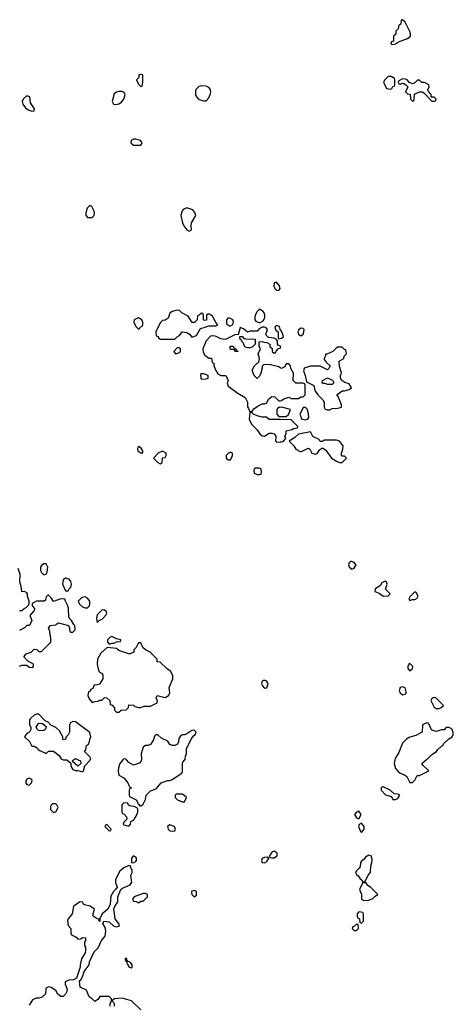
# Model space of a CAD drawing. Header units: inches. Extents: x 2601469 to 2753575, y 449403 to 582909.
# Tile 320 of 350: x 2707851 to 2711428, y 487984 to 496106. Entities that reach past the tile are written whole.
import ezdxf

# ---------------------------------------------------------------- set-up
doc = ezdxf.new("R2010")
doc.units = ezdxf.units.IN
doc.header["$MEASUREMENT"] = 0
for name, color, linetype in [('C7408', 7, 'Continuous'), ('C7409', 7, 'Continuous'), ('C7418', 7, 'Continuous'), ('C7419', 7, 'Continuous')]:
    doc.layers.add(name, color=color, linetype=linetype)

msp = doc.modelspace()

# ---------------------------------------------------------------- linework, layer by layer
at = {"layer": 'C7408', "color": 4, "elevation": 4}
for points in [[(2708234.7, 490000), (2708239.6, 489999.6), (2708274, 489974), (2708274, 489950), (2708290, 489922), (2708310, 489912), (2708330, 489912), (2708370, 489902), (2708378, 489910), (2708388, 489952), (2708430, 489994), (2708433, 490000)], [(2708334.5, 490000), (2708351.6, 489991.6), (2708354, 489970), (2708330, 489948), (2708286, 489986), (2708287.3, 489992.7), (2708295.9, 490000)], [(2708702, 490000), (2708690, 489988), (2708678, 489970), (2708665.4, 489934.6), (2708662, 489910), (2708670, 489874), (2708711.1, 489851.1), (2708742, 489810), (2708758, 489778), (2708771.3, 489771.3), (2708770, 489766), (2708758, 489762), (2708754, 489750), (2708754, 489710), (2708758, 489698), (2708811.1, 489671.1), (2708830, 489634), (2708842, 489622), (2708850, 489622), (2708870, 489634), (2708890, 489674), (2708895.3, 489710), (2708930, 489744.7), (2708977.2, 489762.8), (2709018, 489810), (2709070, 489831.3), (2709090, 489831.3), (2709110, 489838), (2709188.9, 489891.1), (2709194, 489906), (2709195.3, 489970), (2709198, 489982), (2709213.3, 490000)], [(2708855.3, 490000), (2708843.6, 489976.4), (2708790, 489958), (2708750, 489978), (2708733, 490000)], [(2708598, 487970), (2708598, 487990), (2708608, 488010), (2708608, 488030), (2708590, 488048), (2708512.7, 488047.3), (2708496.9, 488023.1), (2708470, 488006), (2708448.4, 488028.4), (2708424.7, 488044.7), (2708402, 488102), (2708350, 488126), (2708343.1, 488176.9), (2708354, 488186), (2708370, 488212), (2708384.1, 488255.9), (2708424, 488310), (2708426.3, 488333.7), (2708464.2, 488415.8), (2708499, 488450), (2708525.2, 488510), (2708554.8, 488545.2), (2708561.2, 488590), (2708557.2, 488617.2), (2708538, 488650), (2708546, 488670), (2708590, 488664.7), (2708627.9, 488627.9), (2708650, 488624), (2708675.3, 488630), (2708668.7, 488650), (2708638, 488690), (2708628.9, 488771.1), (2708635.3, 488790), (2708661.2, 488830), (2708659.3, 488870), (2708686, 488930), (2708699, 488941), (2708762, 488970), (2708776, 488990), (2708769, 489050), (2708779, 489070), (2708779, 489090), (2708766, 489114), (2708766, 489126), (2708750, 489128), (2708710, 489108.7), (2708678, 489082), (2708662, 489058), (2708641, 489010), (2708641, 488990), (2708654, 488950), (2708642, 488930), (2708624.5, 488915.5), (2708604, 488876), (2708598, 488810), (2708578.8, 488770), (2708531, 488730), (2708512, 488690), (2708512, 488668), (2708506, 488674), (2708506, 488686), (2708490, 488688), (2708458, 488710), (2708458, 488730), (2708468, 488770), (2708433.2, 488793.2), (2708385.6, 488805.6), (2708378, 488810), (2708370, 488826), (2708350, 488828), (2708310, 488804), (2708296, 488790), (2708284.7, 488730), (2708252, 488690), (2708245.4, 488674.6), (2708250, 488634), (2708274, 488610), (2708274, 488570), (2708278, 488558), (2708318, 488538), (2708330, 488522), (2708356.4, 488523.6), (2708370, 488534), (2708392.7, 488532.7), (2708394, 488510), (2708384.7, 488495.3), (2708384.7, 488470), (2708394, 488454), (2708394.8, 488430), (2708390.5, 488409.5), (2708361.4, 488358.6), (2708350.9, 488310.9), (2708350.8, 488289.2), (2708319.8, 488200.2), (2708293.7, 488186.3), (2708256.8, 488183.2), (2708226, 488170), (2708226, 488150), (2708242.8, 488110), (2708240.7, 488090), (2708230, 488069), (2708210, 488049.2), (2708190, 488049.2), (2708166.6, 488066.6), (2708150, 488098), (2708110, 488122), (2708090, 488128.7), (2708070, 488118), (2708066, 488110), (2708064.7, 488070), (2708036.8, 488043.2), (2708010, 488034), (2707986.4, 488033.6), (2707958, 488022), (2707930, 487978)], [(2708850, 487938), (2708773.2, 488013.2), (2708696, 488036), (2708632, 488028), (2708618, 488022), (2708614, 488010), (2708630, 487994), (2708630.8, 487970)]]:
    msp.add_lwpolyline(points, dxfattribs=at)
for points in [[(2707930, 489848.7), (2707910, 489842), (2707902.8, 489830), (2707902.8, 489810), (2707910, 489798), (2707930, 489791.3), (2707948.7, 489810), (2707954, 489830), (2707950, 489838)], [(2709190, 489718), (2709142, 489718), (2709134, 489710), (2709134, 489690), (2709154, 489670), (2709190, 489654), (2709210, 489654), (2709226, 489690), (2709206, 489710)], [(2708150, 489638), (2708123.6, 489636.4), (2708110, 489626), (2708105.4, 489614.6), (2708104.7, 489590), (2708130, 489566), (2708150, 489572), (2708167.3, 489607.3), (2708158, 489630)], [(2708710, 489646), (2708694, 489630), (2708694, 489570), (2708698, 489558), (2708710, 489554), (2708732, 489530), (2708734, 489510), (2708710, 489486), (2708704.7, 489470), (2708710, 489464.7), (2708750, 489454), (2708766, 489470), (2708767.3, 489492.7), (2708790, 489502), (2708808, 489530), (2708826, 489570), (2708826, 489590), (2708822, 489602), (2708795.3, 489615.3), (2708770, 489618), (2708748, 489628), (2708742, 489642)], [(2708570, 489466), (2708558, 489462), (2708554, 489450), (2708590, 489414), (2708602, 489418), (2708606, 489430)], [(2709090, 489464), (2709071.3, 489450), (2709076, 489430), (2709090, 489416), (2709110, 489411.3), (2709130, 489414), (2709135.3, 489430), (2709128, 489450)], [(2708790, 489208), (2708772, 489190), (2708774, 489154), (2708790, 489152), (2708810, 489162), (2708815.3, 489170), (2708815.3, 489190), (2708810, 489198)], [(2709896.4, 489196.4), (2709870, 489195.3), (2709850, 489186), (2709844.7, 489170), (2709850, 489154), (2709870, 489152), (2709890, 489162), (2709906, 489190)], [(2709950, 489248), (2709930, 489238), (2709912, 489210), (2709914, 489194), (2709931.6, 489191.6), (2709950, 489191.3), (2709970, 489204.7), (2709974, 489210), (2709974, 489230)], [(2708890, 488898), (2708870, 488898), (2708794, 488870), (2708782, 488850), (2708790, 488834), (2708811.6, 488831.6), (2708830, 488822), (2708850, 488834), (2708870, 488834), (2708906, 488870), (2708906, 488890)], [(2709290, 488924), (2709270, 488918), (2709267.3, 488910), (2709271.3, 488890), (2709290, 488871.3), (2709310, 488884.7), (2709310, 488914)], [(2708730, 488366), (2708722, 488358), (2708722, 488350), (2708730, 488334), (2708738, 488338), (2708734, 488330), (2708750, 488294), (2708770, 488284.7), (2708778, 488290), (2708778, 488310), (2708766, 488330), (2708740.4, 488340.4)]]:
    msp.add_lwpolyline(points, close=True, dxfattribs=at)
at = {"layer": 'C7409', "color": 4, "elevation": 4}
for points in [[(2708853.2, 495653.2), (2708834, 495650), (2708834, 495630), (2708814, 495610), (2708830, 495574), (2708850, 495554), (2708862, 495558), (2708868, 495590), (2708866, 495650)], [(2709350, 495559.5), (2709330, 495554.5), (2709306.9, 495533.1), (2709302, 495518), (2709302.4, 495490), (2709310, 495471), (2709330, 495447.7), (2709370, 495436.3), (2709390, 495437.3), (2709410, 495461), (2709421.6, 495490), (2709427.3, 495510), (2709423.7, 495530), (2709410, 495546), (2709390, 495558)], [(2707910, 495477.2), (2707878.8, 495450), (2707871, 495430), (2707876, 495410), (2707899.6, 495379.6), (2707922, 495362), (2707950, 495351.3), (2707970, 495354), (2707973.2, 495370), (2707940.1, 495420.1), (2707934, 495470)], [(2708694, 495514), (2708670, 495513.2), (2708650, 495509), (2708630, 495495.3), (2708614.8, 495430), (2708624.7, 495410), (2708650, 495406), (2708669.1, 495410.9), (2708690, 495424.7), (2708709, 495450), (2708722, 495490), (2708708.9, 495508.9)], [(2708810, 495121.2), (2708790, 495121.2), (2708771.3, 495110), (2708767.3, 495090), (2708790, 495071), (2708850, 495072), (2708862, 495090), (2708848, 495110)], [(2708430, 494572.7), (2708408.8, 494550), (2708395.5, 494510), (2708397.3, 494490), (2708410, 494474.8), (2708450, 494474.8), (2708465.2, 494490), (2708469.3, 494510), (2708466.3, 494526.3), (2708445.2, 494565.2)], [(2709230, 494552.7), (2709199.8, 494540.2), (2709190.8, 494530), (2709180.7, 494490), (2709194, 494430), (2709205.2, 494405.2), (2709230, 494371.3), (2709250, 494362), (2709268, 494372), (2709265.6, 494405.6), (2709269.4, 494430.6), (2709302.7, 494490), (2709296.6, 494516.6), (2709278, 494538)], [(2709970, 493941.2), (2709950, 493935.3), (2709948.2, 493908.2), (2709956, 493890), (2709970, 493876), (2709990, 493872), (2709999, 493890), (2709995.1, 493910)], [(2709150, 493708.7), (2709110, 493698), (2709090, 493686), (2709076.9, 493643.1), (2709051.6, 493628.4), (2709030, 493626), (2709010, 493606), (2708974, 493530), (2708978, 493498), (2708990, 493494), (2708999.6, 493479.6), (2709011.6, 493471.6), (2709130, 493472), (2709149.1, 493490.9), (2709170, 493502), (2709190, 493531.3), (2709230, 493526), (2709250.8, 493510.8), (2709270, 493486), (2709310, 493502), (2709342, 493558), (2709350, 493562), (2709374, 493566), (2709410, 493582), (2709470, 493582), (2709486, 493590), (2709468, 493608), (2709440.4, 493660.4), (2709416.4, 493676.4), (2709403.6, 493676.4), (2709392.7, 493667.3), (2709391.6, 493628.4), (2709370, 493626), (2709366, 493630), (2709366, 493670), (2709362, 493682), (2709350, 493686), (2709332.7, 493667.3), (2709318, 493662), (2709314, 493630), (2709292.7, 493607.3), (2709272.7, 493607.3), (2709240.4, 493660.4), (2709188.7, 493688.7), (2709170, 493708)], [(2709830, 493718), (2709810, 493698), (2709794.8, 493670), (2709790.8, 493650), (2709791, 493631), (2709799.8, 493619.8), (2709830, 493604.7), (2709858.9, 493621.1), (2709865.2, 493630), (2709873.2, 493650), (2709874, 493670), (2709869.1, 493689.1), (2709860.2, 493700.2)], [(2708830, 493648), (2708794, 493630), (2708792, 493610), (2708810, 493574), (2708830, 493554), (2708842, 493558), (2708846, 493570), (2708862, 493578), (2708866, 493590), (2708866, 493610), (2708858, 493630)], [(2709570, 493648), (2709558, 493630), (2709558, 493598), (2709582, 493582), (2709590, 493582), (2709608.4, 493591.6), (2709614.6, 493614.6), (2709608, 493630), (2709590, 493642)], [(2709730, 493398), (2709707.3, 493407.3), (2709698, 493438), (2709686, 493450), (2709682, 493462), (2709668.4, 493468.4), (2709666, 493494), (2709690, 493494), (2709698, 493478), (2709712.7, 493472.7), (2709794, 493470), (2709794, 493430), (2709770, 493406), (2709750, 493398)], [(2709630, 493368), (2709622, 493382), (2709610, 493386), (2709590, 493386), (2709586, 493390), (2709586, 493410), (2709590, 493414), (2709611.6, 493411.6), (2709618, 493398), (2709634, 493390), (2709638, 493378), (2709652.7, 493372.7), (2709650, 493368)], [(2709170, 493398), (2709150, 493398), (2709122, 493370), (2709132.7, 493352.7), (2709150, 493352), (2709170, 493362), (2709178, 493370), (2709178, 493390)], [(2709370, 493186), (2709350, 493186), (2709342, 493178), (2709344.7, 493150), (2709350, 493142), (2709390, 493144.7), (2709406, 493150), (2709406, 493170)], [(2708830, 492586), (2708822, 492570), (2708824.7, 492550), (2708850, 492532), (2708866, 492534), (2708868, 492550), (2708852.9, 492572.9)], [(2709030, 492546), (2708994, 492530), (2708954, 492490), (2708990, 492452), (2709010, 492442), (2709027.3, 492452.7), (2709028, 492492), (2709050, 492494), (2709058, 492510), (2709058, 492530)], [(2709590, 492538), (2709574, 492530), (2709554, 492510), (2709554, 492490), (2709570, 492474), (2709590, 492474), (2709606, 492510), (2709606, 492530)], [(2709830, 492406), (2709790, 492406), (2709782, 492390), (2709785.4, 492365.4), (2709810, 492354), (2709830, 492354), (2709842, 492358), (2709846, 492370), (2709842, 492402)], [(2708070, 491617.2), (2708050, 491617.2), (2708030, 491604), (2708022, 491590), (2708021.6, 491561.6), (2708030, 491544.7), (2708050, 491526), (2708070, 491531.3), (2708078, 491550), (2708082, 491590)], [(2708230, 491498), (2708210, 491486), (2708204.7, 491450), (2708230, 491394), (2708250, 491394), (2708258, 491410), (2708274, 491426), (2708279, 491450), (2708272.9, 491472.9), (2708258, 491490)], [(2708390, 491344), (2708370, 491339), (2708352, 491330), (2708332, 491310), (2708345.4, 491285.4), (2708370, 491262), (2708390, 491254), (2708410, 491254), (2708428, 491272), (2708428.7, 491290), (2708428.7, 491310), (2708410, 491335.3)], [(2708530, 491239), (2708490, 491198), (2708484.7, 491170), (2708490, 491134), (2708508, 491152), (2708530, 491162), (2708563.1, 491196.9), (2708568.7, 491210), (2708563.1, 491223.1), (2708550, 491235.3)], [(2708610, 491018), (2708594, 491010), (2708574, 490990), (2708574, 490970), (2708590, 490954), (2708610, 490962), (2708630, 490962), (2708650, 490974), (2708682, 490978), (2708686, 490990), (2708650, 490998)], [(2708850, 490966), (2708830, 490966), (2708812.7, 490927.3), (2708792.7, 490907.3), (2708792, 490890), (2708763.6, 490876.4), (2708750, 490875.3), (2708670, 490902), (2708650, 490918), (2708572.7, 490927.3), (2708519.6, 490880.4), (2708492, 490830), (2708491.3, 490790), (2708498, 490750), (2708506.4, 490726.4), (2708530, 490712), (2708538, 490698), (2708538, 490670), (2708510, 490626), (2708490, 490618), (2708464.7, 490615.3), (2708454, 490590), (2708438, 490582), (2708432.7, 490567.3), (2708418, 490562), (2708414, 490530), (2708423.6, 490503.6), (2708450, 490474), (2708470, 490482), (2708496.4, 490483.6), (2708512.7, 490492.7), (2708527.3, 490492.7), (2708550, 490514), (2708570, 490512), (2708594, 490490), (2708598, 490458), (2708612.7, 490452.7), (2708634, 490430), (2708634, 490410), (2708650, 490394), (2708670, 490394), (2708688.4, 490411.6), (2708730, 490414), (2708747.3, 490432.7), (2708750, 490454), (2708790, 490451.3), (2708801, 490441), (2708830, 490432), (2708850, 490432), (2708876.4, 490443.6), (2708930, 490442), (2708986, 490470), (2708988, 490490), (2708978, 490510), (2708986, 490530), (2709050, 490516), (2709078, 490530), (2709088.7, 490550), (2709083.1, 490596.9), (2709115.3, 490670), (2709114.6, 490694.6), (2709098, 490730), (2709068, 490750), (2709010, 490806), (2708986, 490810), (2708986, 490830), (2708926, 490890), (2708888.4, 490908.4), (2708867.3, 490927.3)], [(2709876.4, 490656.4), (2709863.6, 490656.4), (2709850, 490646), (2709845.4, 490634.6), (2709850, 490614), (2709870, 490592), (2709890, 490594), (2709902, 490630), (2709890, 490648)], [(2708020.2, 490240.2), (2708004, 490244), (2707998, 490250), (2707986, 490270), (2708003.1, 490296.9), (2708010, 490302), (2708039.6, 490299.6), (2708072.7, 490272.7), (2708062, 490250), (2708050, 490242)]]:
    msp.add_lwpolyline(points, close=True, dxfattribs=at)
for points in [[(2710000, 493554.1), (2709994.2, 493574.2), (2709970, 493584), (2709956, 493570), (2709964.5, 493544.5), (2709982, 493530), (2709982, 493482), (2709990, 493474), (2710000, 493476)], [(2710000, 493413), (2709982, 493422), (2709978, 493430), (2709978, 493458), (2709966, 493470), (2709950, 493478), (2709904, 493484), (2709884, 493504), (2709882, 493510), (2709895.3, 493550), (2709883.1, 493563.1), (2709870, 493568.7), (2709850, 493568.7), (2709825.4, 493554.6), (2709810, 493538), (2709750, 493538), (2709730, 493528), (2709696.4, 493556.4), (2709670, 493566), (2709654, 493506), (2709630, 493508), (2709550, 493468), (2709510, 493474), (2709472.7, 493492.7), (2709450, 493497.2), (2709424.9, 493495.1), (2709390, 493458), (2709362, 493390), (2709363.6, 493363.6), (2709379.6, 493339.6), (2709410, 493314), (2709432.7, 493312.7), (2709438, 493278), (2709451.6, 493271.6), (2709452.7, 493252.7), (2709463.6, 493223.6), (2709485.4, 493185.4), (2709510, 493172), (2709552, 493170), (2709572, 493130), (2709562, 493110), (2709570, 493082), (2709650, 493024.7), (2709712, 492990), (2709731.1, 492951.1), (2709731.6, 492911.6), (2709738, 492898), (2709750, 492874), (2709770, 492874), (2709782.7, 492897.3), (2709818.6, 492921.4), (2709850, 492938), (2709870, 492938), (2709890, 492944.7), (2709904, 492976), (2709930, 492998), (2709955.3, 492995.3), (2709990, 492962), (2710000, 492963.3)], [(2710000, 493235.3), (2709990, 493242), (2709910, 493262), (2709861, 493259), (2709851.3, 493248.7), (2709851.3, 493231.3), (2709841, 493190), (2709830, 493166), (2709810, 493146), (2709786, 493170), (2709770, 493214), (2709789.1, 493250.9), (2709810, 493274), (2709822, 493278), (2709827.3, 493292.7), (2709828, 493310), (2709818, 493350), (2709838, 493390), (2709826, 493410), (2709826, 493450), (2709850, 493452), (2709864.7, 493444.7), (2709890, 493442), (2709914, 493430), (2709914, 493410), (2709932.7, 493392.7), (2709934, 493370), (2709950, 493354), (2709962, 493358), (2709967.3, 493372.7), (2709987.3, 493392.7), (2710000, 493397.3)], [(2710000, 492807.3), (2709910, 492808.7), (2709887.3, 492827.3), (2709851.6, 492828.4), (2709810, 492837.2), (2709775.3, 492855.3), (2709770, 492866), (2709750, 492866), (2709744.7, 492810), (2709762, 492770), (2709806.4, 492726.4), (2709830.9, 492690.9), (2709850, 492672), (2709870, 492671.3), (2709910, 492694.8), (2709930, 492696), (2709950.8, 492690.8), (2709964.7, 492670), (2709962, 492630), (2709965.4, 492625.4), (2709970, 492622), (2710000, 492624)], [(2710000, 492908.3), (2709990, 492908), (2709979.6, 492900.4), (2709972, 492890), (2709972.7, 492852.7), (2709990, 492834), (2710000, 492833.7)], [(2707848.7, 491231.3), (2707870, 491232), (2707888, 491250), (2707904, 491256), (2707923.1, 491276.9), (2707928.7, 491290), (2707928.7, 491310), (2707915.3, 491350), (2707915.3, 491370), (2707910, 491378), (2707890, 491388), (2707870, 491386), (2707868.9, 491388.9), (2707864, 491430), (2707853.2, 491470), (2707855.3, 491530), (2707838, 491578)], [(2707850, 490774), (2707870, 490782), (2707910, 490782), (2707930, 490764.7), (2707950, 490762), (2707966, 490770), (2707966, 490790), (2707916.4, 490816.4), (2707886, 490850), (2707904, 490876), (2707946, 490890), (2707970, 490914), (2707991.3, 490911.3), (2708010, 490894), (2708030, 490894), (2708108, 490970), (2708108.7, 491010), (2708102, 491030), (2708100.4, 491060.4), (2708088.7, 491090), (2708106, 491110), (2708150, 491114), (2708156.4, 491123.6), (2708170, 491131), (2708254, 491110), (2708262, 491090), (2708262, 491070), (2708270, 491054), (2708290, 491054), (2708307.3, 491072.7), (2708306, 491110), (2708296.4, 491116.4), (2708278, 491150), (2708255.3, 491175.3), (2708253.2, 491253.2), (2708243.1, 491283.1), (2708226, 491314), (2708226, 491326), (2708190, 491328.7), (2708130, 491308), (2708110, 491338), (2708090, 491358), (2708082, 491358), (2708070, 491346), (2708063.6, 491316.4), (2708054, 491310), (2707990, 491308.7), (2707954, 491290), (2707954, 491270), (2707972, 491250), (2707971.6, 491231.6), (2707934, 491190), (2707951.3, 491150), (2707932, 491110), (2707910, 491108), (2707890.9, 491089.1), (2707850, 491068)], [(2708433, 490000), (2708438, 490010), (2708430, 490026), (2708386, 490070), (2708396.4, 490083.6), (2708402, 490118), (2708418, 490130), (2708427.3, 490152.7), (2708428.4, 490171.6), (2708438, 490190), (2708430, 490226), (2708310, 490315.3), (2708290, 490318), (2708270, 490306), (2708262, 490290), (2708262, 490230), (2708250, 490206), (2708232.7, 490187.3), (2708232, 490170), (2708210, 490166), (2708206, 490170), (2708208, 490190), (2708180.4, 490240.4), (2708150, 490268), (2708107.3, 490287.3), (2708086, 490310), (2708062, 490322), (2708010, 490378), (2707990, 490378), (2707970, 490368), (2707939.6, 490340.4), (2707932, 490330), (2707932, 490290), (2707942, 490270), (2707942, 490250), (2707931.1, 490228.9), (2707910, 490218), (2707892, 490190), (2707931.1, 490151.1), (2707950, 490114), (2707970, 490114), (2707996.9, 490096.9), (2708004.7, 490084.7), (2708016.9, 490076.9), (2708070, 490054), (2708088.9, 490071.1), (2708130, 490071.3), (2708176.9, 490036.9), (2708194, 490010), (2708210, 490002), (2708234.7, 490000)], [(2709213.3, 490000), (2709216.4, 490003.6), (2709218, 490030), (2709228, 490050), (2709228.4, 490091.6), (2709266, 490170), (2709283.1, 490196.9), (2709298, 490210), (2709306, 490230), (2709290, 490246), (2709270, 490242), (2709230, 490215.3), (2709210, 490208), (2709190, 490208), (2709179.6, 490200.4), (2709163.6, 490176.4), (2709162, 490150), (2709154, 490130), (2709130, 490118), (2709110, 490118), (2709090, 490128), (2709073.6, 490153.6), (2709020.2, 490180.2), (2708990, 490208), (2708972.7, 490207.3), (2708963.6, 490196.4), (2708955.3, 490164.7), (2708930, 490128), (2708910, 490118), (2708890, 490118), (2708870, 490106), (2708852, 490050), (2708856.9, 490003.1), (2708855.3, 490000)], [(2708295.9, 490000), (2708310, 490012), (2708334.5, 490000)], [(2708733, 490000), (2708727.3, 490007.3), (2708710, 490008), (2708702, 490000)]]:
    msp.add_lwpolyline(points, dxfattribs=at)
at = {"layer": 'C7418', "color": 4, "elevation": 4}
msp.add_lwpolyline([(2710944.6, 490000), (2710938.8, 489970), (2710950.8, 489930), (2710970, 489906), (2710990, 489891), (2711019.8, 489879.8), (2711043.6, 489863.6), (2711070, 489814), (2711090, 489814), (2711110, 489834), (2711130, 489872), (2711150, 489872), (2711226, 489910), (2711176.4, 489956.4), (2711168, 489970), (2711204.3, 490000)], dxfattribs=at)
for points in [[(2710850, 489778), (2710842, 489778), (2710834, 489770), (2710834, 489750), (2710870, 489712), (2710918, 489698), (2710930, 489674), (2710950, 489674), (2710970, 489682), (2710986, 489710), (2710970, 489718), (2710940.4, 489720.4), (2710908, 489750)], [(2710650, 489578), (2710630, 489568), (2710612, 489550), (2710630, 489522), (2710650, 489514), (2710668, 489550)], [(2710670, 489478), (2710651.6, 489468.4), (2710644.7, 489450), (2710662, 489410), (2710670, 489402), (2710693.2, 489430), (2710693.2, 489450)], [(2710730, 489215.3), (2710702.8, 489197.2), (2710690, 489178), (2710670, 489166), (2710662, 489150), (2710659.6, 489120.4), (2710652.7, 489107.3), (2710630, 489086), (2710622, 489070), (2710630, 489054), (2710643.6, 489043.6), (2710659.6, 489019.6), (2710674, 489010), (2710678, 488998), (2710690, 488994), (2710702, 488998), (2710726, 489050), (2710746, 489070), (2710747.3, 489127.3), (2710757.2, 489150), (2710758.6, 489178.6), (2710750, 489208)], [(2710710, 488986), (2710690, 488986), (2710678, 488982), (2710654, 488930), (2710672, 488890), (2710672, 488850), (2710690, 488841), (2710730, 488842.8), (2710763.1, 488856.9), (2710783.1, 488876.9), (2710806, 488890), (2710746, 488950), (2710723.1, 488963.1)], [(2710650, 488746), (2710634, 488730), (2710634, 488710), (2710638, 488698), (2710654, 488690), (2710658, 488658), (2710670, 488654), (2710686, 488670), (2710686, 488730), (2710682, 488742)], [(2710630, 488646), (2710612.7, 488627.3), (2710598, 488622), (2710594, 488610), (2710610, 488594), (2710630, 488594), (2710646, 488610), (2710642, 488642)]]:
    msp.add_lwpolyline(points, close=True, dxfattribs=at)
at = {"layer": 'C7419', "color": 4, "elevation": 4}
for points in [[(2711010, 496106), (2710998, 496102), (2710994, 496070), (2710978, 496062), (2710974, 496030), (2710954, 496010), (2710952.7, 495987.3), (2710934, 495970), (2710934, 495930), (2710918, 495922), (2710914, 495910), (2710922, 495902), (2710950, 495906.8), (2710976.5, 495923.5), (2711050, 495951), (2711076, 495970), (2711076, 495990), (2711070, 496008), (2711030, 496086)], [(2710890, 495638), (2710862, 495610), (2710852, 495590), (2710878, 495538), (2710910, 495534), (2710922, 495538), (2710930, 495554), (2710942, 495558), (2710946, 495570), (2710946, 495610), (2710942, 495622), (2710916.4, 495636.4)], [(2711010, 495618), (2710978, 495602), (2710974, 495590), (2710978, 495578), (2710990, 495574), (2711010, 495582), (2711019.6, 495579.6), (2711032.7, 495572.7), (2711052, 495552), (2711034, 495510), (2711050, 495494), (2711072.7, 495492.7), (2711074, 495450), (2711090, 495434), (2711102, 495438), (2711106, 495450), (2711107.3, 495492.7), (2711148.4, 495511.6), (2711170, 495512), (2711183.6, 495503.6), (2711250, 495434), (2711270, 495434), (2711282, 495438), (2711286, 495450), (2711270, 495466), (2711246, 495466), (2711246, 495490), (2711236.4, 495496.4), (2711220.4, 495520.4), (2711218, 495530), (2711228, 495550), (2711226, 495570), (2711190, 495588.7), (2711169, 495589), (2711150, 495608), (2711132.7, 495607.3), (2711110, 495586), (2711090, 495578), (2711067.3, 495587.3), (2711046, 495610), (2711034.6, 495614.6)], [(2710170, 493561.2), (2710150, 493546), (2710146, 493530), (2710151.1, 493511.1), (2710170, 493498), (2710190, 493512), (2710196, 493530), (2710199, 493550), (2710190, 493559)], [(2710510, 493406), (2710470, 493406), (2710434, 493370), (2710386, 493346), (2710374, 493346), (2710374, 493334), (2710362, 493310), (2710363.6, 493303.6), (2710379.6, 493279.6), (2710412, 493250), (2710402, 493230), (2710390, 493218), (2710330, 493248), (2710250, 493249.3), (2710204.9, 493235.1), (2710198, 493230), (2710191, 493210), (2710206, 493170), (2710218, 493118), (2710271, 493091), (2710279.8, 493079.8), (2710286.4, 493046.4), (2710310, 493012), (2710351.1, 492971.1), (2710362, 492950), (2710362, 492910), (2710370, 492894), (2710386.4, 492886.4), (2710410, 492886.8), (2710430, 492898), (2710478, 492902), (2710506, 492910), (2710506, 492930), (2710479, 492999), (2710467.3, 493012.7), (2710510, 493044.7), (2710530, 493044.7), (2710570, 493056), (2710588.7, 493070), (2710570, 493102), (2710533.6, 493113.6), (2710509, 493129), (2710498, 493150), (2710498, 493170), (2710506, 493190), (2710488.9, 493248.9), (2710486, 493290), (2710526, 493310), (2710528.7, 493331.3), (2710546, 493350), (2710542, 493382), (2710530, 493386)], [(2710390, 493098), (2710370, 493106), (2710350, 493106), (2710346, 493110), (2710348.7, 493130), (2710391.1, 493151.1), (2710432.7, 493132.7), (2710442, 493110), (2710430, 493098)], [(2710210, 492906), (2710190, 492906), (2710162, 492850), (2710174, 492826), (2710174, 492814), (2710210, 492806), (2710228.4, 492811.6), (2710236.4, 492823.6), (2710234.6, 492854.6), (2710226, 492890)], [(2710250, 492706), (2710150, 492688), (2710119.8, 492660.2), (2710074, 492630), (2710112, 492590), (2710130, 492562), (2710165.4, 492545.4), (2710174.6, 492545.4), (2710231.1, 492571.1), (2710243.6, 492563.6), (2710262, 492530), (2710290, 492522), (2710308.4, 492531.6), (2710323.1, 492556.9), (2710350, 492574), (2710376, 492556), (2710422, 492490), (2710470, 492462), (2710490, 492454), (2710510, 492454), (2710546, 492490), (2710530, 492506), (2710510, 492506), (2710506, 492510), (2710506, 492530), (2710518, 492562), (2710519.3, 492590), (2710489.5, 492629.5), (2710463.5, 492636.5), (2710362, 492638), (2710350, 492626), (2710330, 492626), (2710322, 492642), (2710270, 492668)], [(2710590, 491638), (2710583.6, 491636.4), (2710570, 491626), (2710564.7, 491610), (2710570, 491594), (2710590, 491574), (2710610, 491582), (2710628, 491610), (2710610, 491628)], [(2710866.4, 491473.6), (2710839.6, 491460.4), (2710823.6, 491436.4), (2710790, 491415.3), (2710784.7, 491410), (2710782, 491390), (2710816, 491376), (2710850, 491352), (2710890, 491354), (2710906, 491370), (2710868.4, 491408.4), (2710882, 491450), (2710878, 491470)], [(2711110, 491386), (2711070, 491346), (2711062, 491330), (2711070, 491314), (2711090, 491322), (2711110, 491322), (2711130, 491334), (2711138, 491350), (2711122, 491382)], [(2711070, 490794), (2711062, 490790), (2711052, 490770), (2711052.7, 490752.7), (2711070, 490734), (2711090, 490754), (2711094, 490770)], [(2711010, 490602), (2710990, 490598), (2710981, 490570), (2710990, 490552), (2711010, 490538), (2711030, 490542), (2711038, 490550), (2711039, 490561), (2711030, 490595.3)], [(2711270, 490515.3), (2711254, 490510), (2711242, 490490), (2711270, 490434), (2711285.4, 490425.4), (2711310, 490424.7), (2711328.4, 490431.6), (2711346, 490450), (2711286, 490510)]]:
    msp.add_lwpolyline(points, close=True, dxfattribs=at)
for points in [[(2710000, 493476), (2710010, 493478), (2710028, 493490), (2710022, 493510), (2710010, 493538), (2710003.1, 493543.1), (2710000, 493554.1)], [(2710000, 493397.3), (2710002, 493398), (2710006, 493410), (2710000, 493413)], [(2710000, 492963.3), (2710010, 492964.7), (2710030, 492978), (2710070, 492992), (2710090, 492982), (2710150, 492982), (2710170, 492994), (2710190, 492994), (2710207.3, 493012.7), (2710207.3, 493087.3), (2710202, 493102), (2710187.3, 493107.3), (2710128.4, 493108.4), (2710106, 493130), (2710108.7, 493190), (2710088, 493230), (2710086, 493250), (2710070, 493266), (2710050, 493266), (2710036.9, 493243.1), (2710010, 493228.7), (2710000, 493235.3)], [(2710000, 492833.7), (2710050, 492832), (2710068, 492850), (2710086, 492890), (2710010, 492908.7), (2710000, 492908.3)], [(2710000, 492624), (2710010, 492624.7), (2710026, 492630), (2710046, 492650), (2710038, 492670), (2710048, 492690), (2710050, 492714), (2710094.6, 492725.4), (2710110, 492734), (2710142, 492738), (2710146, 492750), (2710090, 492806), (2710000, 492807.3)], [(2711204.3, 490000), (2711212.9, 490007.1), (2711250, 490046), (2711288, 490070), (2711296.4, 490083.6), (2711330, 490114), (2711342, 490118), (2711347.3, 490132.7), (2711390, 490174), (2711418, 490190), (2711428, 490210), (2711427.3, 490227.3), (2711418, 490250), (2711410, 490258), (2711390, 490266), (2711370, 490266), (2711352, 490248), (2711330, 490248), (2711290, 490235.3), (2711276.4, 490236.4), (2711248.7, 490248.7), (2711222, 490302), (2711210, 490306), (2711174, 490290), (2711171.1, 490228.9), (2711118, 490202), (2711070, 490188.7), (2711042, 490170), (2711010, 490138), (2710979.1, 490060.9), (2710947.1, 490012.9), (2710944.6, 490000)]]:
    msp.add_lwpolyline(points, dxfattribs=at)

doc.saveas('drawing.dxf')
